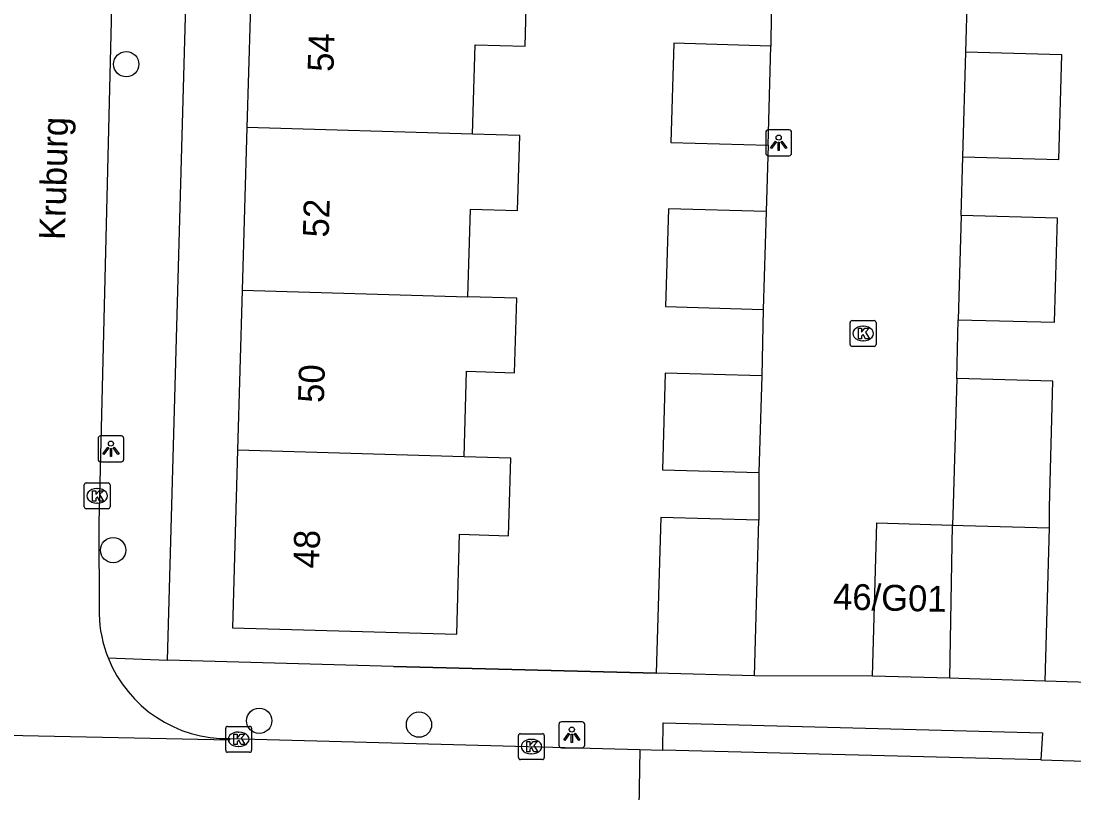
# Model space of a CAD drawing. Extents: x 162082 to 163393, y 388091 to 388632.
# Drawn here: x 162449.11 to 162489.83, y 388198.6 to 388228.45 of the extents above; entities that cross this region are included whole.
import ezdxf

# ---------------------------------------------------------------- set-up
doc = ezdxf.new("R2010")
doc.units = 0
for name, color, linetype in [('IMGEO_Boom', 7, 'Continuous'), ('IMGEO_Kolk', 7, 'Continuous'), ('IMGEO_Lichtpunt', 7, 'Continuous'), ('IMGEO_Muur', 7, 'Continuous'), ('IMGEO_Openbare_ruimte_label', 7, 'Continuous'), ('IMGEO_Pand', 7, 'Continuous'), ('IMGEO_Pand_nummerreeks', 7, 'Continuous'), ('IMGEO_Rijbaan_lokaal_open', 7, 'Continuous'), ('IMGEO_Voetpad_open', 7, 'Continuous')]:
    doc.layers.add(name, color=color, linetype=linetype)

msp = doc.modelspace()

# ---------------------------------------------------------------- linework, layer by layer
at = {"layer": 'IMGEO_Boom'}
for centre in [(162453.182, 388226.784), (162452.675, 388207.993), (162458.324, 388201.394), (162464.503, 388201.245)]:
    msp.add_circle(centre, 0.489, dxfattribs=at)
at = {"layer": 'IMGEO_Kolk'}
for p, q in [((162481.253, 388216.871), (162482.105, 388216.871)), ((162481.178, 388215.945), (162481.178, 388216.797)), ((162481.666, 388216.651), (162481.691, 388216.651)), ((162482.179, 388216.797), (162482.179, 388215.945)), ((162481.689, 388216.091), (162481.664, 388216.091)), ((162482.105, 388215.871), (162481.253, 388215.871)), ((162451.558, 388209.665), (162451.558, 388210.517)), ((162451.633, 388210.591), (162452.485, 388210.591)), ((162452.046, 388210.371), (162452.071, 388210.371)), ((162452.559, 388210.517), (162452.559, 388209.665)), ((162452.485, 388209.591), (162451.633, 388209.591)), ((162452.069, 388209.811), (162452.044, 388209.811)), ((162457.028, 388200.251), (162457.028, 388201.103)), ((162457.103, 388201.177), (162457.955, 388201.177)), ((162458.029, 388201.103), (162458.029, 388200.251)), ((162457.516, 388200.957), (162457.541, 388200.957)), ((162468.349, 388199.968), (162468.349, 388200.82)), ((162468.424, 388200.894), (162469.276, 388200.894)), ((162468.837, 388200.674), (162468.862, 388200.674)), ((162469.35, 388200.82), (162469.35, 388199.968)), ((162457.955, 388200.177), (162457.103, 388200.177)), ((162457.539, 388200.397), (162457.514, 388200.397)), ((162469.276, 388199.894), (162468.424, 388199.894)), ((162468.86, 388200.114), (162468.835, 388200.114))]:
    msp.add_line(p, q, dxfattribs=at)
for points in [[(162481.253, 388216.871), (162482.105, 388216.871)], [(162481.178, 388215.945), (162481.178, 388216.797)], [(162481.499, 388216.571), (162481.622, 388216.571), (162481.622, 388216.42), (162481.752, 388216.571), (162481.916, 388216.571), (162481.77, 388216.42), (162481.923, 388216.171), (162481.771, 388216.171), (162481.686, 388216.335), (162481.622, 388216.268), (162481.622, 388216.171), (162481.499, 388216.171), (162481.499, 388216.571)], [(162482.179, 388216.797), (162482.179, 388215.945)], [(162482.105, 388215.871), (162481.253, 388215.871)], [(162451.558, 388209.665), (162451.558, 388210.517)], [(162451.633, 388210.591), (162452.485, 388210.591)], [(162452.559, 388210.517), (162452.559, 388209.665)], [(162451.879, 388210.291), (162452.002, 388210.291), (162452.002, 388210.14), (162452.132, 388210.291), (162452.296, 388210.291), (162452.15, 388210.14), (162452.303, 388209.891), (162452.151, 388209.891), (162452.066, 388210.055), (162452.002, 388209.988), (162452.002, 388209.891), (162451.879, 388209.891), (162451.879, 388210.291)], [(162452.485, 388209.591), (162451.633, 388209.591)], [(162457.028, 388200.251), (162457.028, 388201.103)], [(162457.103, 388201.177), (162457.955, 388201.177)], [(162458.029, 388201.103), (162458.029, 388200.251)], [(162457.349, 388200.877), (162457.472, 388200.877), (162457.472, 388200.726), (162457.602, 388200.877), (162457.766, 388200.877), (162457.62, 388200.726), (162457.773, 388200.477), (162457.621, 388200.477), (162457.536, 388200.641), (162457.472, 388200.574), (162457.472, 388200.477), (162457.349, 388200.477), (162457.349, 388200.877)], [(162468.349, 388199.968), (162468.349, 388200.82)], [(162468.424, 388200.894), (162469.276, 388200.894)], [(162468.67, 388200.594), (162468.793, 388200.594), (162468.793, 388200.443), (162468.923, 388200.594), (162469.087, 388200.594), (162468.941, 388200.443), (162469.094, 388200.194), (162468.942, 388200.194), (162468.857, 388200.358), (162468.793, 388200.291), (162468.793, 388200.194), (162468.67, 388200.194), (162468.67, 388200.594)], [(162469.35, 388200.82), (162469.35, 388199.968)], [(162457.955, 388200.177), (162457.103, 388200.177)], [(162469.276, 388199.894), (162468.424, 388199.894)]]:
    msp.add_lwpolyline(points, dxfattribs=at)
for centre, start, end in [((162481.255, 388216.795), 91.552, 178.448), ((162481.255, 388216.795), 91.552, 178.448), ((162482.103, 388216.795), 1.552, 88.448), ((162482.103, 388216.795), 1.552, 88.448), ((162481.255, 388215.947), 181.552, 268.448), ((162481.255, 388215.947), 181.552, 268.448), ((162482.103, 388215.947), 271.552, 358.448), ((162482.103, 388215.947), 271.552, 358.448), ((162451.635, 388210.515), 91.552, 178.448), ((162451.635, 388210.515), 91.552, 178.448), ((162452.483, 388210.515), 1.552, 88.448), ((162452.483, 388210.515), 1.552, 88.448), ((162451.635, 388209.667), 181.552, 268.448), ((162451.635, 388209.667), 181.552, 268.448), ((162452.483, 388209.667), 271.552, 358.448), ((162452.483, 388209.667), 271.552, 358.448), ((162457.105, 388201.101), 91.552, 178.448), ((162457.105, 388201.101), 91.552, 178.448), ((162457.953, 388201.101), 1.552, 88.448), ((162457.953, 388201.101), 1.552, 88.448), ((162468.426, 388200.818), 91.552, 178.448), ((162468.426, 388200.818), 91.552, 178.448), ((162469.274, 388200.818), 1.552, 88.448), ((162469.274, 388200.818), 1.552, 88.448), ((162457.105, 388200.253), 181.552, 268.448), ((162457.105, 388200.253), 181.552, 268.448), ((162457.953, 388200.253), 271.552, 358.448), ((162457.953, 388200.253), 271.552, 358.448), ((162468.426, 388199.97), 181.552, 268.448), ((162468.426, 388199.97), 181.552, 268.448), ((162469.274, 388199.97), 271.552, 358.448), ((162469.274, 388199.97), 271.552, 358.448)]:
    msp.add_arc(centre, 0.0765, start, end, dxfattribs=at)
for centre, major_axis, ratio, start_param, end_param in [((162481.665, 388216.371), (-0.387, 0.002), 0.722429, 4.712389, 7.853982), ((162481.69, 388216.371), (-0.39, 0.002), 0.717154, 1.570796, 4.712389), ((162452.045, 388210.091), (-0.387, 0.002), 0.722429, 4.712389, 7.853982), ((162452.07, 388210.091), (-0.39, 0.002), 0.717154, 1.570796, 4.712389), ((162457.515, 388200.677), (-0.387, 0.002), 0.722429, 4.712389, 7.853982), ((162457.54, 388200.677), (-0.39, 0.002), 0.717154, 1.570796, 4.712389), ((162468.836, 388200.394), (-0.387, 0.002), 0.722429, 4.712389, 7.853982), ((162468.861, 388200.394), (-0.39, 0.002), 0.717154, 1.570796, 4.712389)]:
    msp.add_ellipse(centre, major_axis=major_axis, ratio=ratio, start_param=start_param, end_param=end_param, dxfattribs=at)
at = {"layer": 'IMGEO_Lichtpunt'}
for p, q in [((162478.817, 388224.244), (162478.009, 388224.244)), ((162478.817, 388224.244), (162478.009, 388224.244)), ((162477.915, 388224.149), (162477.915, 388223.342)), ((162477.915, 388224.149), (162477.915, 388223.342)), ((162478.911, 388223.342), (162478.911, 388224.149)), ((162478.911, 388223.342), (162478.911, 388224.149)), ((162478.009, 388223.248), (162478.817, 388223.248)), ((162478.009, 388223.248), (162478.817, 388223.248)), ((162452.993, 388212.409), (162452.185, 388212.409)), ((162452.993, 388212.409), (162452.185, 388212.409)), ((162452.091, 388212.314), (162452.091, 388211.507)), ((162452.091, 388212.314), (162452.091, 388211.507)), ((162453.087, 388211.507), (162453.087, 388212.314)), ((162453.087, 388211.507), (162453.087, 388212.314)), ((162452.185, 388211.413), (162452.993, 388211.413)), ((162452.185, 388211.413), (162452.993, 388211.413)), ((162469.916, 388201.254), (162469.916, 388200.447)), ((162469.916, 388201.254), (162469.916, 388200.447)), ((162470.818, 388201.349), (162470.01, 388201.349)), ((162470.818, 388201.349), (162470.01, 388201.349)), ((162470.912, 388200.447), (162470.912, 388201.254)), ((162470.912, 388200.447), (162470.912, 388201.254)), ((162470.01, 388200.353), (162470.818, 388200.353)), ((162470.01, 388200.353), (162470.818, 388200.353))]:
    msp.add_line(p, q, dxfattribs=at)
for points in [[(162478.289, 388223.813), (162478.328, 388223.785), (162478.14, 388223.523), (162478.102, 388223.55), (162478.289, 388223.813)], [(162478.501, 388223.785), (162478.539, 388223.812), (162478.726, 388223.55), (162478.687, 388223.522), (162478.501, 388223.785)], [(162478.391, 388223.765), (162478.438, 388223.765), (162478.438, 388223.443), (162478.391, 388223.443), (162478.391, 388223.765)], [(162452.465, 388211.978), (162452.504, 388211.95), (162452.316, 388211.688), (162452.278, 388211.715), (162452.465, 388211.978)], [(162452.567, 388211.93), (162452.614, 388211.93), (162452.614, 388211.608), (162452.567, 388211.608), (162452.567, 388211.93)], [(162452.677, 388211.95), (162452.715, 388211.977), (162452.902, 388211.715), (162452.863, 388211.687), (162452.677, 388211.95)], [(162470.29, 388200.918), (162470.329, 388200.89), (162470.141, 388200.628), (162470.103, 388200.655), (162470.29, 388200.918)], [(162470.392, 388200.87), (162470.439, 388200.87), (162470.439, 388200.548), (162470.392, 388200.548), (162470.392, 388200.87)], [(162470.502, 388200.89), (162470.54, 388200.917), (162470.727, 388200.655), (162470.688, 388200.627), (162470.502, 388200.89)]]:
    msp.add_lwpolyline(points, dxfattribs=at)
for centre in [(162478.414, 388223.947), (162452.59, 388212.112), (162470.415, 388201.052)]:
    msp.add_circle(centre, 0.0994, dxfattribs=at)
for centre, start, end in [((162478.009, 388224.149), 90, 180), ((162478.009, 388224.149), 90, 180), ((162478.817, 388224.149), 0, 90), ((162478.817, 388224.149), 0, 90), ((162478.009, 388223.342), 180, 270), ((162478.009, 388223.342), 180, 270), ((162478.817, 388223.342), 270, 0), ((162478.817, 388223.342), 270, 360), ((162452.185, 388212.314), 90, 180), ((162452.185, 388212.314), 90, 180), ((162452.993, 388212.314), 0, 90), ((162452.993, 388212.314), 0, 90), ((162452.185, 388211.507), 180, 270), ((162452.185, 388211.507), 180, 270), ((162452.993, 388211.507), 270, 0), ((162452.993, 388211.507), 270, 360), ((162470.01, 388201.254), 90, 180), ((162470.01, 388201.254), 90, 180), ((162470.818, 388201.254), 0, 90), ((162470.818, 388201.254), 0, 90), ((162470.01, 388200.447), 180, 270), ((162470.01, 388200.447), 180, 270), ((162470.818, 388200.447), 270, 0), ((162470.818, 388200.447), 270, 360)]:
    msp.add_arc(centre, 0.0946, start, end, dxfattribs=at)
at = {"layer": 'IMGEO_Muur'}
msp.add_lwpolyline([(162463.518, 388203.494), (162473.677, 388203.237)], dxfattribs=at)
at = {"layer": 'IMGEO_Pand'}
for points in [[(162458.038, 388230.765), (162457.852, 388224.338)], [(162466.572, 388224.084), (162466.673, 388227.539), (162468.606, 388227.483), (162468.692, 388230.454), (162466.802, 388230.509)], [(162478.113, 388227.487), (162474.358, 388227.596), (162474.247, 388223.761), (162478.002, 388223.652)], [(162478.002, 388223.652), (162478.113, 388227.487)], [(162485.536, 388223.203), (162489.254, 388223.1), (162489.367, 388227.149), (162485.648, 388227.252)], [(162485.536, 388223.203), (162485.648, 388227.252)], [(162457.852, 388224.338), (162457.669, 388218.042)], [(162466.572, 388224.084), (162457.852, 388224.338)], [(162466.391, 388217.788), (162466.49, 388221.185), (162468.317, 388221.132), (162468.401, 388224.031), (162466.572, 388224.084)], [(162477.928, 388221.088), (162474.147, 388221.197), (162474.038, 388217.414), (162477.819, 388217.305)], [(162477.928, 388221.088), (162477.819, 388217.305)], [(162485.473, 388220.934), (162485.361, 388216.906)], [(162485.361, 388216.906), (162489.08, 388216.803), (162489.192, 388220.83), (162485.473, 388220.934)], [(162457.669, 388218.042), (162457.49, 388211.859)], [(162457.669, 388218.042), (162466.391, 388217.788)], [(162466.246, 388211.604), (162466.342, 388214.909), (162468.2, 388214.855), (162468.283, 388217.734), (162466.391, 388217.788)], [(162477.758, 388214.73), (162474.024, 388214.838), (162473.916, 388211.104), (162477.649, 388210.996)], [(162477.758, 388214.73), (162477.649, 388210.996)], [(162485.298, 388214.637), (162485.162, 388209.759), (162485.14, 388208.96)], [(162488.886, 388208.853), (162488.882, 388209.655), (162489.017, 388214.534), (162485.298, 388214.637)], [(162457.49, 388211.859), (162457.291, 388204.992), (162465.964, 388204.741), (162466.076, 388208.607), (162467.971, 388208.552), (162468.058, 388211.552), (162466.246, 388211.604)], [(162466.246, 388211.604), (162457.49, 388211.859)], [(162477.652, 388209.15), (162473.852, 388209.261), (162473.677, 388203.237)], [(162477.477, 388203.126), (162477.652, 388209.15)], [(162482.04, 388203.121), (162482.209, 388209.043), (162485.14, 388208.96)], [(162485.035, 388203.036), (162485.14, 388208.96)], [(162485.14, 388208.96), (162485.548, 388208.948), (162488.886, 388208.853)], [(162488.717, 388202.931), (162488.886, 388208.853)], [(162477.477, 388203.126), (162473.677, 388203.237)], [(162485.035, 388203.036), (162482.04, 388203.121)], [(162488.717, 388202.931), (162485.379, 388203.026), (162485.035, 388203.036)]]:
    msp.add_lwpolyline(points, dxfattribs=at)
at = {"layer": 'IMGEO_Rijbaan_lokaal_open'}
for points in [[(162453.133, 388250), (162452.125, 388209.037), (162452.131, 388205.517)], [(162478.131, 388229.981), (162478.113, 388227.487)], [(162485.648, 388227.252), (162485.711, 388229.501)], [(162478.002, 388223.652), (162477.928, 388221.088)], [(162485.473, 388220.934), (162485.536, 388223.203)], [(162477.819, 388217.305), (162477.758, 388214.73)], [(162485.298, 388214.637), (162485.361, 388216.906)], [(162477.649, 388210.996), (162477.652, 388209.15)], [(162482.04, 388203.121), (162477.477, 388203.126)], [(162441.721, 388201.067), (162441.775, 388200.985), (162457.183, 388200.651), (162457.189, 388200.707)], [(162457.189, 388200.707), (162473.05, 388200.285)], [(162473.05, 388200.285), (162472.938, 388194.261)], [(162473.05, 388200.285), (162473.935, 388200.262)], [(162488.548, 388199.879), (162473.935, 388200.262)], [(162488.548, 388199.879), (162502.759, 388199.464)]]:
    msp.add_lwpolyline(points, dxfattribs=at)
for centre, radius, start, end in [((162457.089, 388205.66), 4.96, 181.6501, 201.7488), ((162457.084, 388205.662), 4.956, 201.7895, 271.2189)]:
    msp.add_arc(centre, radius, start, end, dxfattribs=at)
at = {"layer": 'IMGEO_Voetpad_open'}
for points in [[(162454.776, 388203.737), (162456.072, 388249.833), (162458.59, 388249.812)], [(162452.482, 388203.822), (162454.776, 388203.737)], [(162473.677, 388203.237), (162463.518, 388203.494), (162454.776, 388203.737)], [(162507.697, 388202.352), (162500, 388202.587), (162496.624, 388202.69), (162492.996, 388202.801), (162488.717, 388202.931)], [(162473.935, 388200.262), (162473.953, 388201.319), (162488.612, 388200.927), (162488.548, 388199.879)]]:
    msp.add_lwpolyline(points, dxfattribs=at)

# ---------------------------------------------------------------- texts
at = {"layer": 'IMGEO_Openbare_ruimte_label'}
msp.add_text('Kruburg', height=1, rotation=88.4534, dxfattribs=at).set_placement((162450.809, 388219.978))
at = {"layer": 'IMGEO_Pand_nummerreeks'}
for s, rotation, p in [('54', 88.3399, (162461.195, 388226.481)), ('52', 88.3399, (162461.01, 388220.075)), ('50', 88.3399, (162460.824, 388213.678)), ('48', 88.3399, (162460.639, 388207.275)), ('46/G01', 358.727, (162480.51, 388205.702))]:
    msp.add_text(s, height=1, rotation=rotation, dxfattribs=at).set_placement(p)

doc.saveas('drawing.dxf')
